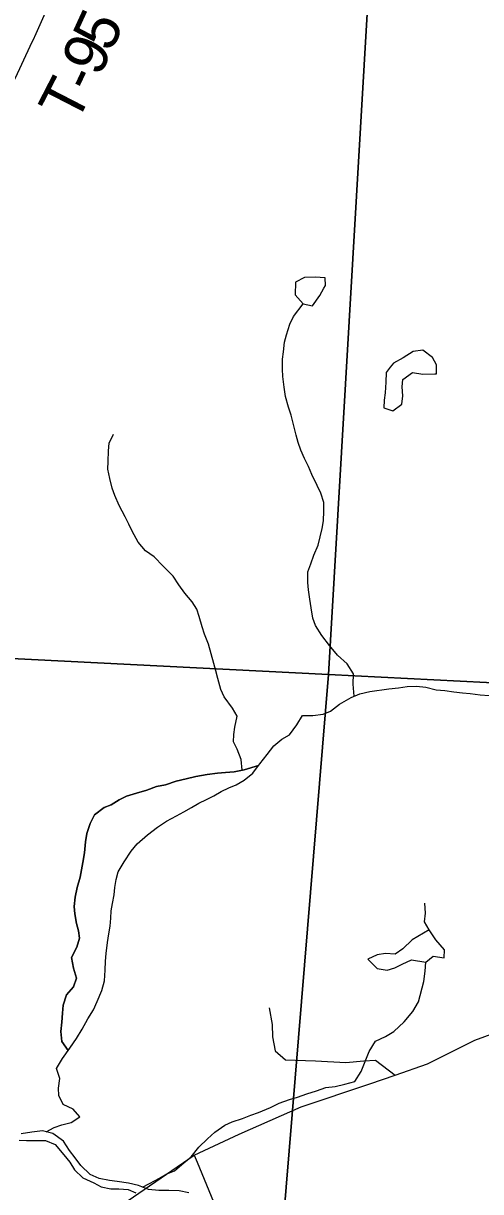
# Model space of a CAD drawing. Extents: x 1715311 to 2083412, y 146837 to 553079.
# Drawn here: x 1975636 to 1978768, y 395540 to 403543 of the extents above; entities that cross this region are included whole.
import ezdxf

# ---------------------------------------------------------------- set-up
doc = ezdxf.new("R2010")
doc.units = 0
for name, color, linetype in [('GM_X_County_Road', 7, 'Continuous'), ('GM_X_Major_River', 7, 'Continuous'), ('GM_X_Minor_Lake', 7, 'Continuous'), ('GM_X_Minor_River', 7, 'Continuous'), ('GM_X_Section', 7, 'Continuous'), ('GM_X_State_Route', 7, 'Continuous'), ('GM_X_Township_Road', 7, 'Continuous'), ('GM_X_Township_Road_Text', 7, 'Continuous')]:
    doc.layers.add(name, color=color, linetype=linetype)

msp = doc.modelspace()

# ---------------------------------------------------------------- linework, layer by layer
at = {"layer": 'GM_X_County_Road'}
msp.add_lwpolyline([(1976805.9, 395790.2), (1976826.3, 395740.7), (1977050.5, 395197.2)], dxfattribs=at)
at = {"layer": 'GM_X_Major_River'}
for points in [[(1976028.7, 395719.7), (1975991.1, 395770.1), (1975951.5, 395820.4), (1975910.1, 395884.8), (1975836.5, 395937.5), (1975766.7, 395956.1), (1975694.6, 395946.6), (1975620.5, 395935.2)], [(1975606.1, 395891.3), (1975658.1, 395890.9), (1975716.1, 395890.4), (1975788.1, 395889.8), (1975853.9, 395863.3), (1975913.3, 395792.7), (1975952.8, 395740.4), (1975986.4, 395690)], [(1975986.4, 395690), (1976041.9, 395633.5), (1976117.6, 395600.9), (1976169.4, 395572.4), (1976235.3, 395557.9), (1976289.3, 395559.4), (1976353.3, 395554.9), (1976407, 395530.5)], [(1976769, 395531.5), (1976703.1, 395544), (1976631.2, 395546.6), (1976563.2, 395547.2), (1976493.2, 395553.8), (1976423.5, 395582.4), (1976355.6, 395596.9), (1976277.7, 395609.6), (1976225.8, 395616), (1976153.9, 395630.6), (1976092.1, 395657.1), (1976028.7, 395719.7)]]:
    msp.add_lwpolyline(points, dxfattribs=at)
at = {"layer": 'GM_X_Minor_Lake'}
for points in [[(1977694.2, 401728.3), (1977704.4, 401746.5), (1977702.6, 401798.5), (1977634.7, 401804.7), (1977560.7, 401802.9), (1977500.6, 401769.1), (1977498.3, 401683)], [(1977498.3, 401683), (1977552.1, 401620.8), (1977616, 401606.6), (1977666.2, 401678.5), (1977694.2, 401728.3)], [(1978455, 401140.9), (1978466.1, 401141.8), (1978466.3, 401203.8), (1978438.4, 401253.9), (1978372.6, 401304.2), (1978306.6, 401294.3), (1978236.6, 401252.5), (1978170.5, 401214.7), (1978149, 401187.4)], [(1978149, 401187.4), (1978120.3, 401150.8), (1978118.1, 401084.7), (1978113.9, 401010.7), (1978107.7, 400960.7), (1978105.5, 400908.6), (1978165.4, 400888.4), (1978227.5, 400934.3), (1978233.7, 400990.3), (1978229.9, 401052.4), (1978234.1, 401102.4), (1978300.2, 401150.3), (1978372.1, 401140), (1978455, 401140.9)], [(1978416, 397332.8), (1978297.9, 397265.1), (1978233.7, 397203.3), (1978181.7, 397165.4), (1978115.7, 397171.6), (1978059.7, 397161.7), (1977995.7, 397131.9), (1978059.4, 397067.6), (1978127.3, 397057.4), (1978179.4, 397073.3), (1978229.4, 397097.2), (1978293.5, 397127), (1978393.4, 397110.7)], [(1978393.4, 397110.7), (1978443.5, 397152.6), (1978517.4, 397140.4), (1978519.5, 397196.4), (1978461.8, 397264.6), (1978416, 397332.8)]]:
    msp.add_lwpolyline(points, dxfattribs=at)
at = {"layer": 'GM_X_Minor_River'}
for points in [[(1977901.9, 398932.8), (1977893.7, 399015.7), (1977895.9, 399085.7), (1977854.2, 399155.9), (1977786.4, 399214.1), (1977732.6, 399280.3), (1977678.9, 399348.6), (1977637.1, 399418.8), (1977619.3, 399468.8), (1977607.5, 399538.9), (1977597.7, 399599), (1977587.9, 399663.1), (1977584.1, 399713.1), (1977584.3, 399785.2), (1977604.5, 399841.2), (1977624.6, 399899.2), (1977654.8, 399969.1), (1977669, 400025.1), (1977681.2, 400081.2), (1977691.3, 400135.2), (1977693.6, 400201.2), (1977693.7, 400259.3), (1977674, 400325.4), (1977648.1, 400377.5), (1977610.4, 400451.7), (1977588.6, 400507.8), (1977560.8, 400561.9), (1977537, 400620), (1977517.1, 400672.1), (1977503.3, 400722.2), (1977485.5, 400794.3), (1977469.8, 400858.4), (1977451.9, 400912.5), (1977430.2, 400986.6), (1977422.4, 401050.7), (1977412.6, 401122.8), (1977410.8, 401174.8), (1977411, 401242.9), (1977417.2, 401292.9), (1977425.4, 401359), (1977437.5, 401409), (1977461.7, 401481), (1977485.9, 401534.9), (1977552.1, 401620.8)], [(1977135.3, 398426.7), (1977128.5, 398499.5), (1977100.7, 398569.6), (1977074.9, 398621.7), (1977077.1, 398671.8), (1977083.2, 398721.8), (1977099.5, 398797.8), (1977067.7, 398851.9), (1977011.9, 398930.2), (1976988.1, 398980.3), (1976968.4, 399054.4), (1976954.5, 399106.5), (1976940.7, 399156.5), (1976920.9, 399224.7), (1976903.1, 399290.8), (1976875.4, 399358.9), (1976859.5, 399409), (1976839.8, 399479.1), (1976823.9, 399529.2), (1976792.1, 399579.3), (1976742.3, 399639.5), (1976700.5, 399695.7), (1976660.8, 399755.8), (1976593, 399824.1), (1976531.3, 399888.3), (1976471.4, 399928.5), (1976421.6, 399988.7), (1976381.9, 400062.9), (1976358.1, 400113), (1976332.2, 400163.1), (1976292.5, 400239.3), (1976262.7, 400307.5), (1976244.9, 400359.5), (1976227.1, 400425.7), (1976215.3, 400489.8), (1976215.5, 400541.8), (1976217.7, 400613.8), (1976223.9, 400667.9), (1976252.1, 400727.8)], [(1975791.4, 395949.5), (1975847.3, 395979.2), (1975899.3, 395997), (1975963.3, 396012.9), (1976021.4, 396052.7), (1975977.6, 396104.9), (1975907.8, 396137.1), (1975878, 396199.2), (1975876.1, 396249.3), (1975884.3, 396315.3), (1975862.6, 396383.4), (1975902.8, 396451.4), (1975952.9, 396521.3), (1975999.1, 396589.2), (1976039.3, 396653.1), (1976077.5, 396723.1), (1976115.7, 396785), (1976141.8, 396843), (1976172.1, 396917), (1976190.3, 396983), (1976196.5, 397057), (1976198.7, 397119), (1976202.9, 397171.1), (1976211.1, 397245.1), (1976221.3, 397305.1), (1976229.4, 397359.1), (1976235.6, 397413.2), (1976237.7, 397463.2), (1976245.9, 397513.2), (1976258.1, 397573.2), (1976262.2, 397623.3), (1976272.4, 397677.3), (1976284.6, 397729.3), (1976326.8, 397799.2), (1976373, 397871.1), (1976415.1, 397923.1), (1976485.3, 397982.9), (1976555.4, 398036.8), (1976615.5, 398076.6), (1976683.5, 398114.4), (1976735.6, 398140.3), (1976787.7, 398170.2), (1976837.7, 398200.1), (1976889.8, 398225.9), (1976939.8, 398251.8), (1976989.9, 398281.7), (1977043.9, 398305.6), (1977094, 398327.4), (1977148, 398359.3), (1977208.2, 398407.2), (1977254.3, 398471.1), (1977306.5, 398535), (1977350.7, 398592.9), (1977406.8, 398638.8), (1977458.8, 398668.6), (1977509, 398736.6), (1977547.2, 398800.5), (1977617.2, 398800.3), (1977689.2, 398810.1), (1977739.2, 398832), (1977801.3, 398877.8), (1977881.4, 398923.6), (1977939.4, 398949.5), (1978009.5, 398965.3), (1978139.4, 398985), (1978205.4, 398990.8), (1978265.4, 399000.6), (1978329.4, 399002.4), (1978393.3, 398996.2), (1978463.2, 398978), (1978523.2, 398971.8), (1978583.1, 398963.6), (1978643.1, 398957.5), (1978697, 398951.3), (1978764.9, 398943.1), (1978826.9, 398938.9)], [(1977245.6, 398458.9), (1977148.3, 398429.4), (1977080.3, 398415.5), (1977020.3, 398409.7), (1976964.3, 398405.9), (1976894.3, 398398.1), (1976816.3, 398384.3), (1976750.3, 398366.5), (1976682.3, 398350.6), (1976610.3, 398326.8), (1976548.3, 398315), (1976482.2, 398289.2), (1976410.2, 398269.3), (1976342.2, 398249.5), (1976292.1, 398223.7), (1976238.1, 398189.8), (1976188, 398171.9), (1976121.9, 398120.1), (1976093.7, 398062.1), (1976069.5, 397992.1), (1976061.4, 397936.1), (1976055.1, 397860.1), (1976042.9, 397794), (1976034.8, 397744), (1976024.6, 397694), (1976004.4, 397624), (1975990.2, 397556), (1975984, 397492), (1975987.8, 397441.9), (1975999.6, 397375.8), (1976013.5, 397325.8), (1976019.3, 397275.7), (1976001.1, 397213.7), (1975964.9, 397143.7), (1975978.7, 397069.6), (1976000.4, 397001.5), (1975978.3, 396941.5), (1975930.1, 396887.6), (1975907.9, 396817.6), (1975903.7, 396761.6), (1975899.5, 396701.6), (1975893.3, 396637.5), (1975899.1, 396567.5), (1975942.9, 396506.6)], [(1975942.7, 396507), (1975899.1, 396567.5), (1975893.3, 396637.5), (1975899.5, 396701.6), (1975903.7, 396761.6), (1975907.9, 396817.6), (1975930.1, 396887.6), (1975978.3, 396941.5), (1976000.4, 397001.5), (1975978.7, 397069.6), (1975964.9, 397143.7), (1976001.1, 397213.7), (1976019.3, 397275.7), (1976013.5, 397325.8), (1975999.6, 397375.8), (1975987.8, 397441.9), (1975984, 397492), (1975990.2, 397556), (1976004.4, 397624), (1976024.6, 397694), (1976034.8, 397744), (1976042.9, 397794), (1976055.1, 397860.1), (1976061.4, 397936.1), (1976069.5, 397992.1), (1976093.7, 398062.1), (1976121.9, 398120.1), (1976188, 398171.9), (1976238.1, 398189.8), (1976292.1, 398223.7), (1976342.2, 398249.5), (1976410.2, 398269.3), (1976482.2, 398289.2), (1976548.3, 398315), (1976610.3, 398326.8), (1976682.3, 398350.6), (1976750.3, 398366.5), (1976816.3, 398384.3), (1976894.3, 398398.1), (1976964.3, 398405.9), (1977020.3, 398409.7), (1977080.3, 398415.5), (1977148.3, 398429.4), (1977245.6, 398458.9)], [(1975942.9, 396506.6), (1975999.1, 396589.2), (1976039.3, 396653.1), (1976077.5, 396723.1), (1976115.7, 396785), (1976141.8, 396843), (1976172.1, 396917), (1976190.3, 396983), (1976196.5, 397057), (1976198.7, 397119), (1976202.9, 397171.1), (1976211.1, 397245.1), (1976221.3, 397305.1), (1976229.4, 397359.1), (1976235.6, 397413.2), (1976237.7, 397463.2), (1976245.9, 397513.2), (1976258.1, 397573.2), (1976262.2, 397623.3), (1976272.4, 397677.3), (1976284.6, 397729.3), (1976326.8, 397799.2), (1976373, 397871.1), (1976415.1, 397923.1), (1976485.3, 397982.9), (1976555.4, 398036.8), (1976615.5, 398076.6), (1976683.5, 398114.4), (1976735.6, 398140.3), (1976787.7, 398170.2), (1976837.7, 398200.1), (1976889.8, 398225.9), (1976939.8, 398251.8), (1976989.9, 398281.7), (1977043.9, 398305.6), (1977094, 398327.4), (1977148, 398359.3), (1977208.2, 398407.2), (1977245.6, 398458.9)], [(1976452.3, 395570.6), (1976499.7, 395595), (1976567.8, 395632.8), (1976617.8, 395660.7), (1976669.9, 395682.6), (1976734, 395736.4), (1976784.1, 395778.3), (1976838.3, 395844.2), (1976896.4, 395902.1), (1976946.5, 395948), (1977014.6, 395995.8), (1977066.7, 396017.7), (1977136.7, 396039.5), (1977194.8, 396063.4), (1977246.8, 396081.2), (1977328.8, 396115), (1977386.9, 396144.9), (1977458.9, 396170.7), (1977513, 396186.5), (1977577, 396208.4), (1977643, 396230.2), (1977707, 396252), (1977771, 396259.8), (1977837, 396275.7), (1977907.1, 396293.5), (1977949.2, 396361.4), (1977977.5, 396431.4), (1978003.7, 396499.4), (1978047.8, 396571.3), (1978115.9, 396603.1), (1978174, 396637), (1978244.2, 396702.8), (1978304.3, 396772.7), (1978342.5, 396838.7), (1978378.9, 396978.7), (1978387.2, 397048.7), (1978393.4, 397110.7), (1978443.5, 397152.6), (1978517.4, 397140.4), (1978519.5, 397196.4), (1978461.8, 397264.6), (1978416, 397332.8), (1978384.2, 397387), (1978390.4, 397447), (1978384.6, 397515.1)]]:
    msp.add_lwpolyline(points, dxfattribs=at)
at = {"layer": 'GM_X_Section'}
for points in [[(1978033.2, 404352.6), (1977725, 399081.6), (1972253.9, 399357.6), (1972606.1, 404666.6)], [(1978033.2, 404352.6), (1983542.3, 404060.6), (1983136, 398807.5), (1977725, 399081.6)], [(1972253.9, 399357.6), (1977725, 399081.6), (1977292.6, 393828.5), (1971845.6, 394150.5)], [(1983136, 398807.5), (1982803.8, 393506.5), (1977292.6, 393828.5), (1977725, 399081.6)]]:
    msp.add_lwpolyline(points, close=True, dxfattribs=at)
at = {"layer": 'GM_X_State_Route'}
msp.add_lwpolyline([(1975858, 395138.5), (1976805.9, 395790.2), (1977113.7, 395932.8), (1977539.4, 396120.7), (1978009.1, 396278.7), (1978182.2, 396338.3), (1978402.9, 396414.4), (1978728.6, 396577.9), (1979020.4, 396685.1)], dxfattribs=at)
at = {"layer": 'GM_X_Township_Road'}
for points in [[(1975713.8, 403452.2), (1975842.3, 403743.7), (1976049.5, 404188.5), (1976114.2, 404370.5), (1976153.7, 404481.9), (1976221.1, 404679.5), (1976272.8, 404972.8)], [(1975549, 403110.4), (1975582.1, 403169.3), (1975683, 403385.9), (1975712.2, 403448.5), (1975713.8, 403452.2)], [(1977319.7, 396797.7), (1977338.8, 396683.5), (1977342.1, 396599.4), (1977359.4, 396503.2), (1977430.8, 396442.6), (1977636.4, 396435.1), (1977844.1, 396423.5), (1977968, 396436.5), (1978047.9, 396439.9), (1978182.2, 396338.3)]]:
    msp.add_lwpolyline(points, dxfattribs=at)

# ---------------------------------------------------------------- texts
at = {"layer": 'GM_X_Township_Road_Text'}
for s, rotation, p in [('5', 65.28724, (1976235.4, 403337.8)), ('9', 65.16338, (1976157.5, 403169.5)), ('-', 64.8422, (1976104.3, 403056.3)), ('T', 62.74305, (1975996.3, 402846.1))]:
    msp.add_text(s, height=300, rotation=rotation, dxfattribs=at).set_placement(p)

doc.saveas('drawing.dxf')
